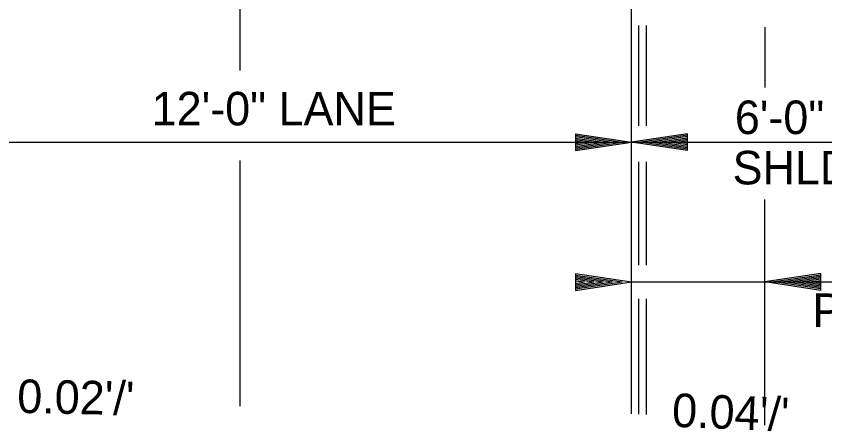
# Model space of a CAD drawing. Extents: x 2263886 to 2266026, y -3122850 to -3121850.
# Drawn here: x 2265606.6 to 2265621.05, y -3122408.59 to -3122401.25 of the extents above; entities that cross this region are included whole.
import ezdxf

# ---------------------------------------------------------------- set-up
doc = ezdxf.new("R2010")
doc.units = 0
doc.layers.add('R_Border Prem', color=7, linetype='Continuous')

msp = doc.modelspace()

# ---------------------------------------------------------------- linework, layer by layer
at = {"layer": 'R_Border Prem'}
for p, q in [((2265610.596, -3122384.503), (2265610.596, -3122402.224)), ((2265617.599, -3122405.475), (2265617.599, -3122400.503)), ((2265617.725, -3122401.416), (2265617.725, -3122403.208)), ((2265617.86, -3122401.417), (2265617.86, -3122403.208)), ((2265619.979, -3122401.448), (2265619.979, -3122402.528)), ((2265616.599, -3122403.353), (2265617.599, -3122403.503)), ((2265616.599, -3122403.353), (2265616.599, -3122403.653)), ((2265616.599, -3122403.378), (2265617.432, -3122403.503)), ((2265616.599, -3122403.404), (2265617.26, -3122403.503)), ((2265616.599, -3122403.429), (2265617.094, -3122403.503)), ((2265616.599, -3122403.455), (2265616.924, -3122403.503)), ((2265616.599, -3122403.48), (2265616.757, -3122403.503)), ((2265618.599, -3122403.353), (2265617.599, -3122403.503)), ((2265618.599, -3122403.378), (2265617.766, -3122403.503)), ((2265618.599, -3122403.404), (2265617.938, -3122403.503)), ((2265618.599, -3122403.429), (2265618.105, -3122403.503)), ((2265618.599, -3122403.454), (2265618.274, -3122403.503)), ((2265618.599, -3122403.48), (2265618.441, -3122403.503)), ((2265618.599, -3122403.653), (2265618.599, -3122403.353)), ((2265605.599, -3122403.503), (2265617.599, -3122403.503)), ((2265616.599, -3122403.653), (2265617.599, -3122403.503)), ((2265616.599, -3122403.552), (2265616.924, -3122403.503)), ((2265616.599, -3122403.603), (2265617.26, -3122403.503)), ((2265616.599, -3122403.628), (2265617.432, -3122403.503)), ((2265616.599, -3122403.578), (2265617.094, -3122403.503)), ((2265616.599, -3122403.527), (2265616.757, -3122403.503)), ((2265618.599, -3122403.653), (2265617.599, -3122403.503)), ((2265617.599, -3122403.503), (2265623.599, -3122403.503)), ((2265618.599, -3122403.628), (2265617.766, -3122403.503)), ((2265618.599, -3122403.603), (2265617.938, -3122403.503)), ((2265618.599, -3122403.578), (2265618.105, -3122403.503)), ((2265618.599, -3122403.552), (2265618.274, -3122403.503)), ((2265618.599, -3122403.527), (2265618.441, -3122403.503)), ((2265610.596, -3122403.831), (2265610.596, -3122407.503)), ((2265617.725, -3122403.856), (2265617.725, -3122405.703)), ((2265617.86, -3122403.856), (2265617.86, -3122405.703)), ((2265619.979, -3122408.563), (2265619.979, -3122404.528)), ((2265617.599, -3122408.363), (2265617.599, -3122405.475)), ((2265616.599, -3122405.853), (2265617.599, -3122406.003)), ((2265616.599, -3122405.853), (2265616.599, -3122406.153)), ((2265616.599, -3122405.878), (2265617.432, -3122406.003)), ((2265616.599, -3122405.904), (2265617.26, -3122406.003)), ((2265616.599, -3122405.929), (2265617.094, -3122406.003)), ((2265620.979, -3122405.853), (2265619.979, -3122406.003)), ((2265620.979, -3122405.878), (2265620.146, -3122406.003)), ((2265620.979, -3122405.904), (2265620.318, -3122406.003)), ((2265620.979, -3122405.929), (2265620.485, -3122406.003)), ((2265620.979, -3122406.153), (2265620.979, -3122405.853)), ((2265616.599, -3122405.955), (2265616.924, -3122406.003)), ((2265616.599, -3122405.98), (2265616.757, -3122406.003)), ((2265616.599, -3122406.153), (2265617.599, -3122406.003)), ((2265616.599, -3122406.052), (2265616.924, -3122406.003)), ((2265616.599, -3122406.103), (2265617.26, -3122406.003)), ((2265616.599, -3122406.128), (2265617.432, -3122406.003)), ((2265616.599, -3122406.078), (2265617.094, -3122406.003)), ((2265616.599, -3122406.027), (2265616.757, -3122406.003)), ((2265617.599, -3122406.003), (2265623.406, -3122406.003)), ((2265620.979, -3122406.153), (2265619.979, -3122406.003)), ((2265620.979, -3122406.128), (2265620.146, -3122406.003)), ((2265620.979, -3122406.103), (2265620.318, -3122406.003)), ((2265620.979, -3122406.078), (2265620.485, -3122406.003)), ((2265620.979, -3122405.954), (2265620.654, -3122406.003)), ((2265620.979, -3122406.052), (2265620.654, -3122406.003)), ((2265620.979, -3122405.98), (2265620.821, -3122406.003)), ((2265620.979, -3122406.027), (2265620.821, -3122406.003)), ((2265617.725, -3122406.303), (2265617.725, -3122408.368)), ((2265617.86, -3122406.303), (2265617.86, -3122408.372)), ((2265610.596, -3122407.503), (2265610.596, -3122408.223))]:
    msp.add_line(p, q, dxfattribs=at)

# ---------------------------------------------------------------- texts
for s, rotation, p in [('12\'-0" LANE', 360, (2265609.024, -3122403.203)), ("0.02'/'", 358.8542, (2265606.617, -3122408.343)), ("0.04'/'", 357.7094, (2265618.314, -3122408.591))]:
    msp.add_text(s, height=0.6, rotation=rotation, dxfattribs=at).set_placement(p)
for s, p in [('6\'-0"', (2265619.445, -3122403.358)), ('SHLD.', (2265619.405, -3122404.258)), ('PAVED', (2265620.83, -3122406.808))]:
    msp.add_text(s, height=0.6, dxfattribs=at).set_placement(p)

doc.saveas('drawing.dxf')
